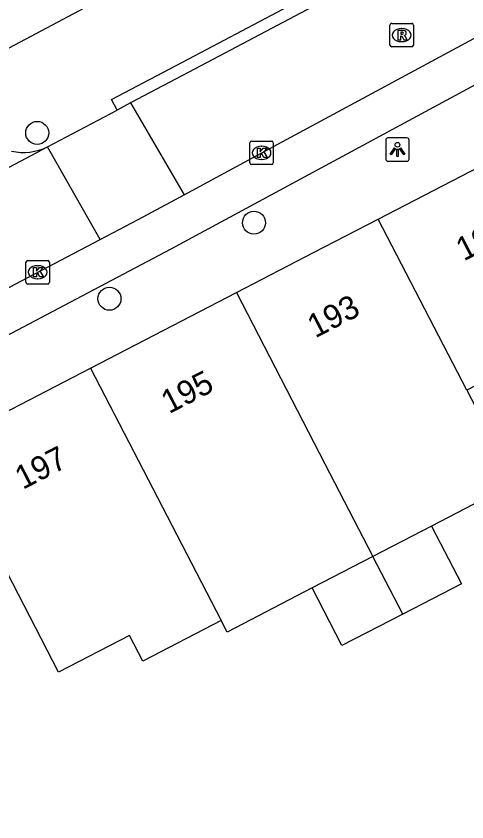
# Model space of a CAD drawing. Extents: x 161771 to 163125, y 382479 to 383177.
# Drawn here: x 162344.62 to 162363.81, y 382691.77 to 382726.06 of the extents above; entities that cross this region are included whole.
import ezdxf

# ---------------------------------------------------------------- set-up
doc = ezdxf.new("R2010")
doc.units = 0
for name, color, linetype in [('IMGEO_Boom', 7, 'Continuous'), ('IMGEO_Kolk', 7, 'Continuous'), ('IMGEO_Lichtpunt', 7, 'Continuous'), ('IMGEO_Pand', 7, 'Continuous'), ('IMGEO_Pand_nummerreeks', 7, 'Continuous'), ('IMGEO_Rijbaan_lokaal_open', 7, 'Continuous'), ('IMGEO_Rioolput', 7, 'Continuous'), ('IMGEO_Voetpad_open', 7, 'Continuous')]:
    doc.layers.add(name, color=color, linetype=linetype)

msp = doc.modelspace()

# ---------------------------------------------------------------- linework, layer by layer
at = {"layer": 'IMGEO_Boom'}
for centre in [(162345.518, 382721.091), (162354.745, 382717.268), (162348.594, 382714.032)]:
    msp.add_circle(centre, 0.489, dxfattribs=at)
at = {"layer": 'IMGEO_Kolk'}
for p, q in [((162354.569, 382719.815), (162354.569, 382720.667)), ((162354.644, 382720.741), (162355.496, 382720.741)), ((162355.57, 382720.667), (162355.57, 382719.815)), ((162355.057, 382720.521), (162355.082, 382720.521)), ((162355.08, 382719.961), (162355.055, 382719.961)), ((162355.496, 382719.741), (162354.644, 382719.741)), ((162345.039, 382714.734), (162345.039, 382715.586)), ((162345.114, 382715.66), (162345.966, 382715.66)), ((162346.04, 382715.586), (162346.04, 382714.734)), ((162345.527, 382715.44), (162345.552, 382715.44)), ((162345.55, 382714.88), (162345.525, 382714.88)), ((162345.966, 382714.66), (162345.114, 382714.66))]:
    msp.add_line(p, q, dxfattribs=at)
for points in [[(162354.569, 382719.815), (162354.569, 382720.667)], [(162354.644, 382720.741), (162355.496, 382720.741)], [(162355.57, 382720.667), (162355.57, 382719.815)], [(162354.89, 382720.441), (162355.013, 382720.441), (162355.013, 382720.29), (162355.143, 382720.441), (162355.307, 382720.441), (162355.161, 382720.29), (162355.314, 382720.041), (162355.162, 382720.041), (162355.077, 382720.205), (162355.013, 382720.138), (162355.013, 382720.041), (162354.89, 382720.041), (162354.89, 382720.441)], [(162355.496, 382719.741), (162354.644, 382719.741)], [(162345.039, 382714.734), (162345.039, 382715.586)], [(162345.114, 382715.66), (162345.966, 382715.66)], [(162346.04, 382715.586), (162346.04, 382714.734)], [(162345.36, 382715.36), (162345.483, 382715.36), (162345.483, 382715.209), (162345.613, 382715.36), (162345.777, 382715.36), (162345.631, 382715.209), (162345.784, 382714.96), (162345.632, 382714.96), (162345.547, 382715.124), (162345.483, 382715.057), (162345.483, 382714.96), (162345.36, 382714.96), (162345.36, 382715.36)], [(162345.966, 382714.66), (162345.114, 382714.66)]]:
    msp.add_lwpolyline(points, dxfattribs=at)
for centre, start, end in [((162354.646, 382720.665), 91.552, 178.448), ((162354.646, 382720.665), 91.552, 178.448), ((162355.494, 382720.665), 1.552, 88.448), ((162355.494, 382720.665), 1.552, 88.448), ((162354.646, 382719.817), 181.552, 268.448), ((162354.646, 382719.817), 181.552, 268.448), ((162355.494, 382719.817), 271.552, 358.448), ((162355.494, 382719.817), 271.552, 358.448), ((162345.116, 382715.584), 91.552, 178.448), ((162345.116, 382715.584), 91.552, 178.448), ((162345.964, 382715.584), 1.552, 88.448), ((162345.964, 382715.584), 1.552, 88.448), ((162345.116, 382714.736), 181.552, 268.448), ((162345.116, 382714.736), 181.552, 268.448), ((162345.964, 382714.736), 271.552, 358.448), ((162345.964, 382714.736), 271.552, 358.448)]:
    msp.add_arc(centre, 0.0765, start, end, dxfattribs=at)
for centre, major_axis, ratio, start_param, end_param in [((162355.056, 382720.241), (-0.387, 0.002), 0.722429, 4.712389, 7.853982), ((162355.081, 382720.241), (-0.39, 0.002), 0.717154, 1.570796, 4.712389), ((162345.526, 382715.16), (-0.387, 0.002), 0.722429, 4.712389, 7.853982), ((162345.551, 382715.16), (-0.39, 0.002), 0.717154, 1.570796, 4.712389)]:
    msp.add_ellipse(centre, major_axis=major_axis, ratio=ratio, start_param=start_param, end_param=end_param, dxfattribs=at)
at = {"layer": 'IMGEO_Lichtpunt'}
for p, q in [((162360.357, 382720.786), (162360.357, 382719.979)), ((162360.357, 382720.786), (162360.357, 382719.979)), ((162361.259, 382720.881), (162360.451, 382720.881)), ((162361.259, 382720.881), (162360.451, 382720.881)), ((162361.353, 382719.979), (162361.353, 382720.786)), ((162361.353, 382719.979), (162361.353, 382720.786)), ((162360.451, 382719.885), (162361.259, 382719.885)), ((162360.451, 382719.885), (162361.259, 382719.885))]:
    msp.add_line(p, q, dxfattribs=at)
for points in [[(162360.731, 382720.45), (162360.77, 382720.422), (162360.582, 382720.16), (162360.544, 382720.187), (162360.731, 382720.45)], [(162360.833, 382720.402), (162360.88, 382720.402), (162360.88, 382720.08), (162360.833, 382720.08), (162360.833, 382720.402)], [(162360.943, 382720.422), (162360.981, 382720.449), (162361.168, 382720.187), (162361.129, 382720.159), (162360.943, 382720.422)]]:
    msp.add_lwpolyline(points, dxfattribs=at)
msp.add_circle((162360.856, 382720.584), 0.0994, dxfattribs=at)
for centre, start, end in [((162360.451, 382720.786), 90, 180), ((162360.451, 382720.786), 90, 180), ((162361.259, 382720.786), 0, 90), ((162361.259, 382720.786), 0, 90), ((162360.451, 382719.979), 180, 270), ((162360.451, 382719.979), 180, 270), ((162361.259, 382719.979), 270, 0), ((162361.259, 382719.979), 270, 360)]:
    msp.add_arc(centre, 0.0946, start, end, dxfattribs=at)
at = {"layer": 'IMGEO_Pand'}
for points in [[(162349.794, 382727.612), (162343.623, 382724.345)], [(162360.038, 382717.425), (162366.328, 382720.682)], [(162366.328, 382720.682), (162368.627, 382716.243), (162370.101, 382713.397), (162363.81, 382710.139)], [(162353.997, 382714.296), (162357.288, 382716), (162360.038, 382717.425)], [(162363.81, 382710.139), (162360.038, 382717.425)], [(162347.792, 382711.083), (162353.997, 382714.296)], [(162353.997, 382714.296), (162357.768, 382707.01), (162359.809, 382703.067)], [(162341.43, 382707.788), (162347.792, 382711.083)], [(162347.792, 382711.083), (162351.458, 382703.991), (162353.348, 382700.341)], [(162363.81, 382710.139), (162365.852, 382706.195), (162362.306, 382704.359)], [(162353.348, 382700.341), (162350.009, 382698.612), (162349.445, 382699.701), (162346.428, 382698.138), (162343.729, 382703.349), (162341.43, 382707.788)], [(162362.306, 382704.359), (162359.809, 382703.067)], [(162362.306, 382704.359), (162363.577, 382701.904), (162361.08, 382700.611)], [(162359.809, 382703.067), (162357.221, 382701.727)], [(162361.08, 382700.611), (162359.809, 382703.067)], [(162357.221, 382701.727), (162353.601, 382699.852), (162353.348, 382700.341)], [(162361.08, 382700.611), (162358.493, 382699.271), (162357.221, 382701.727)]]:
    msp.add_lwpolyline(points, dxfattribs=at)
at = {"layer": 'IMGEO_Rijbaan_lokaal_open'}
for points in [[(162351.77, 382718.461), (162354.685, 382720.034), (162367.741, 382727.079), (162370.2, 382728.476), (162400.386, 382746.491)], [(162359.733, 382727.782), (162352.24, 382723.821), (162349.484, 382722.364)], [(162349.484, 382722.364), (162348.919, 382722.065)], [(162349.484, 382722.364), (162351.77, 382718.461)], [(162345.958, 382720.5), (162348.919, 382722.065)], [(162317.56, 382705.014), (162319.371, 382705.921), (162329.123, 382711.57), (162345.958, 382720.5)], [(162348.194, 382716.555), (162345.958, 382720.5)], [(162348.194, 382716.555), (162349.822, 382717.41), (162351.77, 382718.461)], [(162292.384, 382687.247), (162325.132, 382703.807), (162326.104, 382704.354), (162332.897, 382708.52), (162348.194, 382716.555)]]:
    msp.add_lwpolyline(points, dxfattribs=at)
at = {"layer": 'IMGEO_Rioolput'}
for p, q in [((162360.609, 382725.753), (162361.461, 382725.753)), ((162360.534, 382724.827), (162360.534, 382725.679)), ((162361.022, 382725.533), (162361.047, 382725.533)), ((162361.535, 382725.679), (162361.535, 382724.827)), ((162361.461, 382724.753), (162360.609, 382724.753)), ((162361.045, 382724.973), (162361.02, 382724.973))]:
    msp.add_line(p, q, dxfattribs=at)
for points in [[(162360.609, 382725.753), (162361.461, 382725.753)], [(162360.534, 382724.827), (162360.534, 382725.679)], [(162361.123, 382725.451), (162360.871, 382725.453), (162360.871, 382725.053)], [(162361.535, 382725.679), (162361.535, 382724.827)], [(162360.871, 382725.053), (162360.995, 382725.053), (162360.995, 382725.215), (162361.006, 382725.215)], [(162361.049, 382725.372), (162360.995, 382725.372), (162360.995, 382725.291)], [(162360.995, 382725.291), (162361.047, 382725.291)], [(162361.053, 382725.186), (162361.124, 382725.053), (162361.264, 382725.053), (162361.199, 382725.179)], [(162361.461, 382724.753), (162360.609, 382724.753)]]:
    msp.add_lwpolyline(points, dxfattribs=at)
for centre, radius, start, end in [((162360.611, 382725.677), 0.0765, 91.552, 178.448), ((162360.611, 382725.677), 0.0765, 91.552, 178.448), ((162361.459, 382725.677), 0.0765, 1.552, 88.448), ((162361.459, 382725.677), 0.0765, 1.552, 88.448), ((162361.122, 382725.341), 0.109, 350.3612, 89.416), ((162361.005, 382725.162), 0.0533, 26.0293, 88.6989), ((162361.031, 382725.48), 0.19, 274.7715, 282.9687), ((162361.055, 382725.276), 0.0964, 77.0061, 93.1865), ((162361.069, 382725.333), 0.0378, 276.6634, 79.6772), ((162361.12, 382725.341), 0.112, 277.5842, 350.9817), ((162361.104, 382725.126), 0.108, 29.5134, 73.7905), ((162360.611, 382724.829), 0.0765, 181.552, 268.448), ((162360.611, 382724.829), 0.0765, 181.552, 268.448), ((162361.459, 382724.829), 0.0765, 271.552, 358.448), ((162361.459, 382724.829), 0.0765, 271.552, 358.448)]:
    msp.add_arc(centre, radius, start, end, dxfattribs=at)
for centre, major_axis, ratio, start_param, end_param in [((162361.021, 382725.253), (-0.387, 0.002), 0.722429, 4.712389, 7.853982), ((162361.046, 382725.253), (-0.39, 0.002), 0.717154, 1.570796, 4.712389)]:
    msp.add_ellipse(centre, major_axis=major_axis, ratio=ratio, start_param=start_param, end_param=end_param, dxfattribs=at)
at = {"layer": 'IMGEO_Voetpad_open'}
for points in [[(162348.919, 382722.065), (162348.686, 382722.507), (162351.968, 382724.242), (162359.5, 382728.224), (162359.733, 382727.782)], [(162364.537, 382723.338), (162355.646, 382718.545), (162351.203, 382716.149), (162340.36, 382710.431)]]:
    msp.add_lwpolyline(points, dxfattribs=at)
msp.add_arc((162344.941, 382722.541), 2.281, 256.8845, 296.4918, dxfattribs=at)

# ---------------------------------------------------------------- texts
at = {"layer": 'IMGEO_Pand_nummerreeks'}
for s, rotation, p in [('191', 27.3784, (162363.681, 382715.618)), ('193', 27.3759, (162357.357, 382712.342)), ('195', 27.3759, (162351.132, 382709.118)), ('197', 27.3784, (162344.907, 382705.895))]:
    msp.add_text(s, height=1, rotation=rotation, dxfattribs=at).set_placement(p)

doc.saveas('drawing.dxf')
